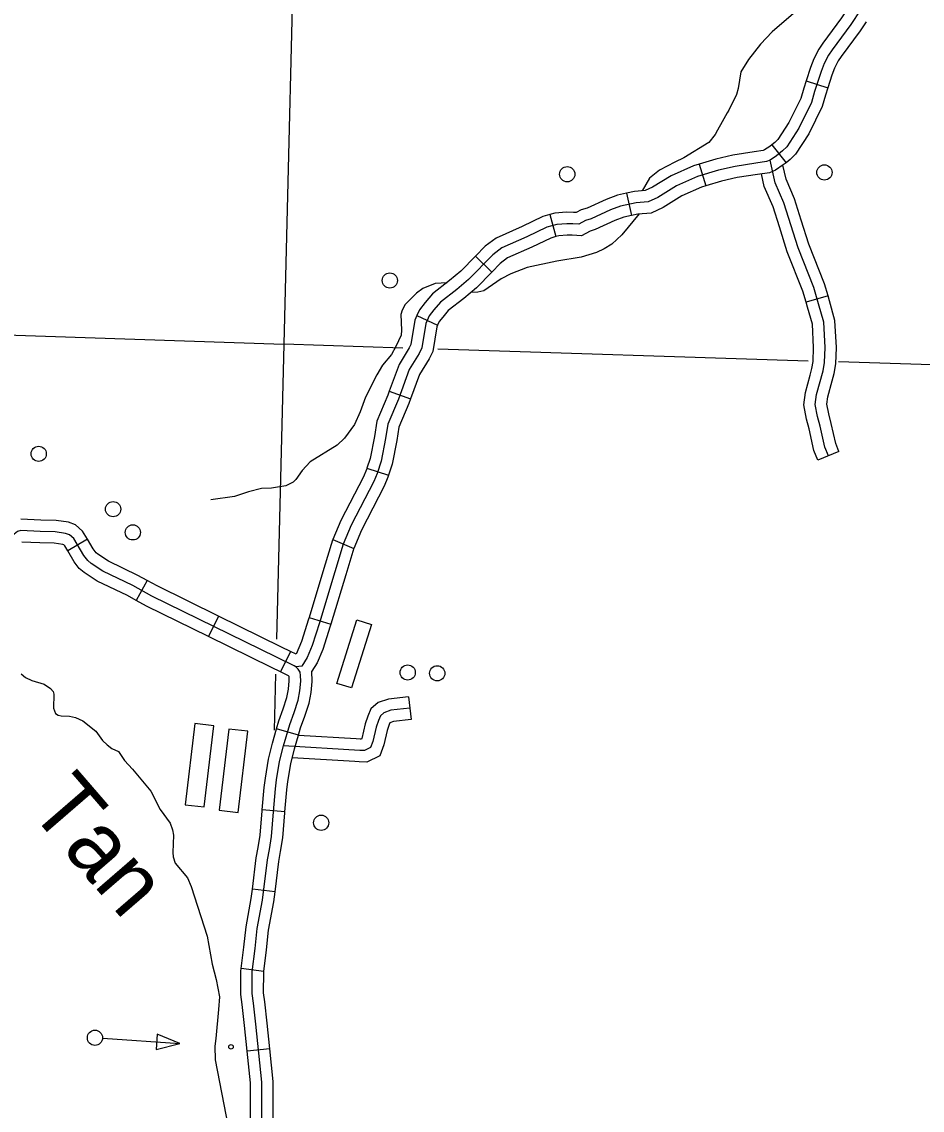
# Model space of a CAD drawing. Extents: x 653372 to 905732, y 627442 to 787275.
# Drawn here: x 868815 to 874712, y 677257 to 684386 of the extents above; entities that cross this region are included whole.
import ezdxf

# ---------------------------------------------------------------- set-up
doc = ezdxf.new("R2010")
doc.units = 0
for name, color, linetype in [('Level 32', 7, 'Continuous'), ('Level 35', 7, 'Continuous'), ('Level 45', 7, 'Continuous'), ('Level 5', 7, 'Continuous'), ('Level 56', 7, 'Continuous'), ('Level 57', 7, 'Continuous')]:
    doc.layers.add(name, color=color, linetype=linetype)

msp = doc.modelspace()

# ---------------------------------------------------------------- linework, layer by layer
at = {"layer": 'Level 32'}
for p, q in [((873951.9, 683998.5), (874094.1, 683952.8)), ((873727.1, 683578.6), (873821.1, 683462.6)), ((873251.6, 683453.7), (873294.8, 683310.7)), ((872775.1, 683262.8), (872807.4, 683117)), ((872273.4, 683122.7), (872313.6, 682978.9)), ((871786.2, 682850.4), (871893.2, 682746.3)), ((871402.3, 682460.9), (871538.4, 682399.4)), ((871221.5, 681967.5), (871361.6, 681915.7)), ((871075, 681462.3), (871217.1, 681416.3)), ((869245, 680996.3), (869116.6, 680920)), ((870851.4, 680994.6), (870988.7, 680935.7)), ((869636, 680726.9), (869563.5, 680596.3)), ((870102.7, 680493.5), (870036.9, 680359.4)), ((870696.2, 680483.7), (870839.2, 680440.3)), ((870574.5, 680261.9), (870508.9, 680127.7)), ((870627.5, 679712.9), (870484.1, 679754.6)), ((870537.9, 679210.8), (870389.2, 679224.4)), ((870474, 678687.4), (870325.7, 678705)), ((870400.6, 678166.5), (870252.4, 678185.4)), ((870439, 677660.5), (870290.5, 677644.9))]:
    msp.add_line(p, q, dxfattribs=at)
for points in [[(874308, 684463.4), (874244, 684368.2), (874121.7, 684201.3), (874098.6, 684167.9), (874070.3, 684112.9), (874050.2, 684060.5), (874007.7, 683928.1), (873986.3, 683856.8), (873904.9, 683688.2), (873824.6, 683566.4), (873798.1, 683540), (873758.5, 683508), (873716.1, 683480), (873691.9, 683469.5), (873622.1, 683460), (873487, 683438.3), (873379, 683414.2), (873239.9, 683372.2), (873103.7, 683311.4), (872981.2, 683235.4), (872917.2, 683206.3), (872838.3, 683200.3), (872736.7, 683177.8), (872670.4, 683153.3), (872543.6, 683095.2), (872507.4, 683084), (872463.2, 683059), (872424.1, 683062.3), (872385, 683062.9), (872319.5, 683058.1), (872253.3, 683039.6), (872123.8, 682976.8), (871959.3, 682904.3), (871899.1, 682859.4), (871741.2, 682697), (871663.8, 682632), (871556.3, 682548.6), (871514.2, 682499.2), (871484.2, 682460.8), (871461, 682409.5), (871434.7, 682249.7), (871417.5, 682214.1), (871353.2, 682108.6), (871281.2, 681913.7), (871211.8, 681750.4), (871198.2, 681657.1), (871168.1, 681507.3), (871142.5, 681428.1), (871120.4, 681374.8), (870972.7, 681088), (870919.8, 680964.6), (870865.4, 680784.3)], [(874221.7, 684468.9), (874182.9, 684411.1), (874060.9, 684244.6), (874034.5, 684206.4), (874002, 684143.5), (873979.8, 684085.3), (873951.9, 683998.5)], [(874345.6, 684385.5), (874305.1, 684325.2), (874182.6, 684158), (874162.8, 684129.4), (874138.6, 684082.4), (874120.7, 684035.7), (874094.1, 683952.8)], [(873951.9, 683998.5), (873936.4, 683950.3), (873916.4, 683884), (873839.8, 683725.1), (873766.5, 683613.9), (873748.1, 683595.7), (873727.1, 683578.6)], [(874094.1, 683952.8), (874079, 683905.9), (874056.1, 683829.7), (873970, 683651.3), (873882.7, 683518.8), (873848.1, 683484.4), (873821.1, 683462.6)], [(873727.1, 683578.6), (873714.4, 683568.3), (873680.4, 683545.9), (873671.7, 683542.1), (873611.1, 683533.9), (873472.9, 683511.7), (873360, 683486.5), (873251.6, 683453.7)], [(873251.6, 683453.7), (873213.8, 683442.3), (873068.6, 683377.5), (872945.9, 683301.4), (872898.3, 683279.7), (872827.4, 683274.4), (872775.1, 683262.8)], [(873821.1, 683462.6), (873802.7, 683447.7), (873751.7, 683414), (873712.2, 683396.9), (873633, 683386.1), (873501, 683365), (873398, 683341.9), (873294.8, 683310.7)], [(873294.8, 683310.7), (873266, 683302.1), (873138.7, 683245.2), (873016.5, 683169.5), (872936.1, 683132.8), (872849.3, 683126.3), (872807.4, 683117)], [(872775.1, 683262.8), (872715.6, 683249.6), (872641.9, 683222.4), (872516.9, 683165.1), (872477.7, 683153), (872446.5, 683135.4), (872427.9, 683137), (872382.8, 683137.6), (872306.5, 683132), (872273.4, 683122.7)], [(872273.4, 683122.7), (872226.7, 683109.7), (872092.4, 683044.5), (871921.5, 682969.2), (871849.7, 682915.8), (871786.2, 682850.4)], [(872807.4, 683117), (872757.8, 683106), (872698.9, 683084.2), (872570.3, 683025.3), (872537.2, 683015.1), (872479.8, 682982.6), (872420.4, 682987.7), (872387.2, 682988.2), (872332.4, 682984.2), (872313.6, 682978.9)], [(872313.6, 682978.9), (872279.9, 682969.4), (872155.1, 682909), (871997.2, 682839.3), (871948.5, 682803.1), (871893.2, 682746.3)], [(871786.2, 682850.4), (871690.3, 682751.8), (871616.8, 682690.1), (871504.4, 682602.9), (871456.4, 682546.4), (871419.8, 682499.8), (871402.3, 682460.9)], [(871893.2, 682746.3), (871792.1, 682642.3), (871710.7, 682573.9), (871608.2, 682494.4), (871572.1, 682451.9), (871548.5, 682421.9), (871538.4, 682399.4)], [(871402.3, 682460.9), (871388.9, 682431.3), (871362.8, 682272.4), (871351.8, 682249.8), (871285.6, 682141.3), (871221.5, 681967.5)], [(871538.4, 682399.4), (871533.1, 682387.7), (871506.6, 682226.9), (871483.2, 682178.3), (871420.7, 682075.9), (871361.6, 681915.7)], [(871221.5, 681967.5), (871211.8, 681941.2), (871139.3, 681770.8), (871124.6, 681669.9), (871095.7, 681526.2), (871075, 681462.3)], [(871361.6, 681915.7), (871350.6, 681886.1), (871284.3, 681730.1), (871271.8, 681644.3), (871240.4, 681488.4), (871217.1, 681416.3)], [(871075, 681462.3), (871072.3, 681454), (871052.6, 681406.2), (870905.1, 681119.9), (870851.4, 680994.6)], [(871217.1, 681416.3), (871212.6, 681402.3), (871188.2, 681343.4), (871040.3, 681056.2), (870988.7, 680935.7)], [(869245, 680996.3), (869213.4, 681049.5), (869167.8, 681090.4), (869120.9, 681107.7), (869040.1, 681120.2), (868938.7, 681122.2), (868808.2, 681128)], [(869541.8, 680693.7), (869345.5, 680787.5), (869268.7, 680838.1), (869246.5, 680857), (869220.6, 680891.1), (869155, 681001.5), (869128.5, 681025.3), (869102.1, 681035.1), (869033.6, 681045.7), (868936.3, 681047.6), (868809.2, 681053.2), (868786.4, 681048.2), (868754, 681022.1)], [(869116.6, 680920), (869096.6, 680953.6), (869089.3, 680960.2), (869083.3, 680962.4), (869027.1, 680971.1), (868933.9, 680972.9), (868814.9, 680978.2)], [(869636, 680726.9), (869576.1, 680760.1), (869382.3, 680852.7), (869313.6, 680897.9), (869301.1, 680908.6), (869282.7, 680932.8), (869245, 680996.3)], [(870851.4, 680994.6), (870849.6, 680990.2), (870793.9, 680805.9), (870696.2, 680483.7)], [(869563.5, 680596.3), (869507.6, 680627.3), (869308.7, 680722.3), (869223.8, 680778.2), (869191.9, 680805.4), (869158.6, 680849.3), (869116.6, 680920)], [(870990.1, 680939), (870936.9, 680762.7), (870839.2, 680440.3)], [(870865.4, 680784.3), (870764.1, 680450.1), (870716.3, 680300.2), (870683.2, 680222), (870648.1, 680165.9), (870609.1, 680160.4)], [(870387.7, 677056.7), (870386.9, 677441.3), (870347.2, 677820.3), (870333.1, 677958.8), (870323.5, 678021.6), (870324.9, 678163.8), (870344.5, 678317.1), (870357.7, 678447.5), (870392.3, 678632.6), (870423.8, 678898), (870437, 678964.6), (870450.8, 679050.4), (870463, 679212), (870476.8, 679363.2), (870484.2, 679421.4), (870503.7, 679540.5), (870529.4, 679642.7), (870570.3, 679783.6), (870598.1, 679861.4), (870624.1, 679942.1), (870635.3, 680003.4), (870641.9, 680067.5), (870641.1, 680105), (870637.5, 680126.4), (870624.8, 680146.7), (870609.1, 680160.4), (870597.9, 680167.3), (870482.6, 680223.7), (869666.6, 680624.5), (869541.8, 680693.7)], [(870102.7, 680493.5), (869701.2, 680690.7), (869636, 680726.9)], [(870036.9, 680359.4), (869631.9, 680558.3), (869563.5, 680596.3)], [(870574.5, 680261.9), (870515.5, 680290.7), (870102.7, 680493.5)], [(870696.2, 680483.7), (870692.8, 680472.3), (870646.2, 680326.2), (870611.4, 680243.9)], [(870839.2, 680440.3), (870835.4, 680428), (870786.4, 680274.3), (870749.6, 680187.4), (870715.2, 680132.4)], [(870508.9, 680127.7), (870449.8, 680156.6), (870036.9, 680359.4)], [(870611.4, 680243.9), (870574.5, 680261.9)], [(870484.1, 679754.6), (870499.3, 679806.6), (870527.4, 679885.4), (870551.5, 679960.4), (870561.4, 680013.9), (870567.2, 680070.5), (870566.6, 680097.9), (870566.5, 680098.5), (870564.5, 680100.2), (870561.7, 680101.9), (870508.9, 680127.7)], [(870627.5, 679712.9), (870641.4, 679760.6), (870668.9, 679837.4), (870696.7, 679923.9), (870709.3, 679992.8), (870716.7, 680064.5), (870715.2, 680132.4)], [(870389.2, 679224.4), (870402.6, 679371.3), (870410.3, 679432.1), (870430.5, 679555.7), (870457.3, 679662.2), (870484.1, 679754.6)], [(870537.9, 679210.8), (870551.1, 679355.1), (870558.1, 679410.7), (870576.9, 679525.3), (870601.4, 679623.2), (870627.5, 679712.9)], [(870325.7, 678705), (870350, 678909.6), (870363.4, 678977.8), (870376.6, 679059.2), (870388.6, 679218.2), (870389.2, 679224.4)], [(870474, 678687.4), (870497.6, 678886.3), (870510.5, 678951.4), (870525, 679041.6), (870537.4, 679205.8), (870537.9, 679210.8)], [(870252.4, 678185.4), (870270.3, 678325.6), (870283.7, 678458.1), (870318.4, 678643.9), (870325.7, 678705)], [(870400.6, 678166.5), (870418.7, 678308.6), (870431.7, 678436.8), (870466.1, 678621.4), (870474, 678687.4)], [(870290.5, 677644.9), (870272.9, 677812.6), (870259, 677949.4), (870248.8, 678016.3), (870250.3, 678168.9), (870252.4, 678185.4)], [(870439, 677660.5), (870421.5, 677827.9), (870407.2, 677968.2), (870398.3, 678026.8), (870399.6, 678158.7), (870400.6, 678166.5)], [(870312.9, 677128), (870312.3, 677437.3), (870290.5, 677644.9)], [(870462.3, 677128.3), (870461.6, 677445.3), (870439, 677660.5)]]:
    msp.add_lwpolyline(points, dxfattribs=at)
at = {"layer": 'Level 35'}
for points in [[(874023.5, 684574.9), (873728.9, 684320.5), (873653.4, 684238.4), (873575.5, 684138.4), (873524, 684057.8), (873506.7, 683948.6), (873495.9, 683910), (873445.9, 683807.4), (873434.7, 683790.2)], [(873434.7, 683790.2), (873402.7, 683729.8), (873370.7, 683676.4), (873355.2, 683646.9), (873314.2, 683595.9), (873151.5, 683493.8), (873091.2, 683467.1), (872992.4, 683414.4), (872926.4, 683362), (872877.4, 683278.2)], [(872857.8, 683126.9), (872745.6, 682991), (872679.1, 682928.2), (872628.9, 682899), (872578.3, 682874.4), (872479, 682843.7), (872318.9, 682818.1), (872124.6, 682775.4), (872017.1, 682735.8), (871954.6, 682702.3), (871840.3, 682624), (871802.2, 682613.8), (871756.5, 682612.4)], [(871601, 682676.9), (871522.2, 682671.3), (871441.1, 682639.6), (871399.6, 682607.6), (871326.2, 682533.5), (871306.5, 682497), (871296.9, 682468.3), (871301.7, 682365.6), (871299.1, 682333.8), (871265.6, 682258.8), (871236.6, 682207.6), (871178.3, 682137.1), (871140, 682073.1), (871067.1, 681927.2), (871031.2, 681830.4), (870993.5, 681747.5), (870928.8, 681658.2), (870881, 681612.4), (870703.3, 681503.5), (870651.2, 681447.8), (870609.1, 681387), (870591.8, 681369.4), (870544.4, 681346.5), (870450.4, 681331.5), (870385.5, 681327.9), (870299.4, 681307.8), (870208, 681276.9), (870053, 681255.2)], [(868810.8, 680116), (868840.4, 680091.7), (868879.9, 680072.4), (868961, 680046.6), (869003.5, 680020.2), (869020.1, 680000.1), (869023.9, 679982.1), (869022, 679890.3), (869035.5, 679856.3), (869052.3, 679845.1), (869072.1, 679840.9), (869127.7, 679838.4), (869166.3, 679829), (869215.8, 679808.5), (869300.4, 679738.8), (869344.5, 679679.5), (869374, 679649.3), (869404.5, 679626), (869449, 679605.6), (869487.1, 679548.3), (869539.1, 679491)], [(869539.1, 679491), (869659.8, 679346.1), (869721.1, 679226.7), (869786.7, 679136.3), (869802.1, 679094.2), (869808.7, 679059.3), (869803.6, 678945.6), (869806.2, 678917.7), (869819.7, 678874.6), (869900.1, 678779), (869923.4, 678721.9), (870028.2, 678397.7), (870061.3, 678213.1), (870088.7, 678113.8), (870109, 678000), (870104.1, 677917.3), (870085.8, 677726.9), (870080.3, 677677.1), (870081.3, 677588.3)], [(870081.3, 677588.3), (870166, 677149.1)]]:
    msp.add_lwpolyline(points, dxfattribs=at)
at = {"layer": 'Level 45'}
for p, q in [((874095.5, 682590.4), (873952.1, 682548.7)), ((874166.9, 681572.2), (874029.2, 681514.3)), ((871348.4, 679964.2), (871364.7, 679815.8))]:
    msp.add_line(p, q, dxfattribs=at)
for points in [[(874098, 681543.3), (874074.1, 681600.2), (874044, 681737.3), (874027.1, 681800.8), (874012.1, 681878.8), (874021, 681943.8), (874063, 682099.3), (874073, 682153.6), (874075.9, 682252.3), (874067, 682417.8), (874033, 682538), (874002, 682644.5), (873899.2, 682904.3), (873805.8, 683200.2), (873748.8, 683330.9), (873716.1, 683480)], [(873777.4, 683042.3), (873735.8, 683173.9), (873677.4, 683307.7), (873659.4, 683389.7)], [(873919.8, 683087.3), (873875.9, 683226.4), (873820.2, 683354), (873800, 683445.9)], [(873952.1, 682548.7), (873931.3, 682620.3), (873828.8, 682879.3), (873777.4, 683042.3)], [(874095.5, 682590.4), (874072.8, 682668.7), (873969.7, 682929.3), (873919.8, 683087.3)], [(873978.3, 682072.2), (873990.1, 682115.9), (873998.5, 682161.5), (874001.1, 682251.4), (873992.9, 682405.5), (873961.2, 682517.4), (873952.1, 682548.7)], [(874122.5, 682033.3), (874135.8, 682082.8), (874147.5, 682145.6), (874150.6, 682253.2), (874141.1, 682430.1), (874104.8, 682558.6), (874095.5, 682590.4)], [(874029.2, 681514.3), (874002.6, 681577.5), (873971.4, 681719.7), (873954.3, 681784.1), (873936.4, 681876.8), (873947.7, 681958.7), (873978.3, 682072.2)], [(874166.9, 681572.2), (874145.6, 681622.8), (874116.6, 681754.9), (874100, 681817.5), (874087.7, 681880.9), (874094.4, 681929), (874122.5, 682033.3)], [(871348.4, 679964.2), (871216.7, 679949.9), (871149.3, 679926.7), (871101.5, 679885.4), (871082, 679837.6), (871063.5, 679786.9), (871041.9, 679692.8), (871040, 679687.8), (871031.9, 679688), (871004.7, 679689.6)], [(871356.6, 679890), (871233.1, 679876.5), (871187.2, 679860.8), (871163.9, 679840.6), (871151.7, 679810.7), (871135.2, 679765.7), (871113.6, 679671.6), (871099.2, 679632.2), (871058.9, 679612.5), (871028.6, 679613.4), (870529.4, 679642.7)], [(871364.7, 679815.8), (871249.5, 679803.2), (871226, 679795.1), (871221.4, 679783.7), (871207, 679744.4), (871185.3, 679650.3), (871159, 679578.3), (871075.1, 679537.3), (871025.4, 679538.8), (870996, 679540.5)], [(871004.7, 679689.6), (870627.2, 679711.7)], [(870996, 679540.5), (870586.7, 679564.5)]]:
    msp.add_lwpolyline(points, dxfattribs=at)
at = {"layer": 'Level 5'}
for points in [[(870612.9, 685545.4), (870530.8, 682274.1)], [(867992.5, 682358.4), (870530.8, 682274.1)], [(870530.8, 682274.1), (870482.5, 680341.6)], [(871310.4, 682249.1), (870530.8, 682274.1)], [(873965.2, 682163.9), (871540.6, 682241.7)], [(875790.7, 682105.3), (874164.6, 682157.5)], [(870476.8, 680113.2), (870467.7, 679747.3)]]:
    msp.add_lwpolyline(points, dxfattribs=at)
at = {"layer": 'Level 56'}
for points in [[(871010.4, 680468.1), (871105.3, 680438), (870973.7, 680022.7), (870878.8, 680052.8)], [(869701.1, 677755.6), (869694.2, 677654.3), (869849.6, 677694.6)]]:
    msp.add_lwpolyline(points, close=True, dxfattribs=at)
msp.add_lwpolyline([(869345, 677729), (869849.6, 677694.6)], dxfattribs=at)
for centre, radius in [((874071.7, 683398.8), 49.8), ((872387.3, 683387.1), 49.8), ((871225.5, 682691.1), 49.8), ((868925.8, 681556.1), 49.8), ((869413, 681193.5), 49.8), ((869542.3, 681041.6), 49.8), ((871342.5, 680123.7), 49.8), ((871535.9, 680118.7), 49.8), ((870775.6, 679140.1), 49.8), ((869294.2, 677732), 49.8), ((870185.6, 677672.3), 14.9)]:
    msp.add_circle(centre, radius, dxfattribs=at)
at = {"layer": 'Level 57'}
for p, q in [((869948.3, 679789.9), (869886, 679258.3)), ((870072, 679775.4), (869948.3, 679789.9)), ((870009.7, 679243.8), (870072, 679775.4)), ((870170.9, 679753.3), (870108.6, 679221.7)), ((870294.5, 679738.8), (870170.9, 679753.3)), ((870232.2, 679207.2), (870294.5, 679738.8)), ((869886, 679258.3), (870009.7, 679243.8)), ((870108.6, 679221.7), (870232.2, 679207.2))]:
    msp.add_line(p, q, dxfattribs=at)

# ---------------------------------------------------------------- texts
at = {"layer": 'Level 35'}
msp.add_text('Tan', height=420.58, rotation=310.82558, dxfattribs=at).set_placement((868850.2, 679228.9))

doc.saveas('drawing.dxf')
